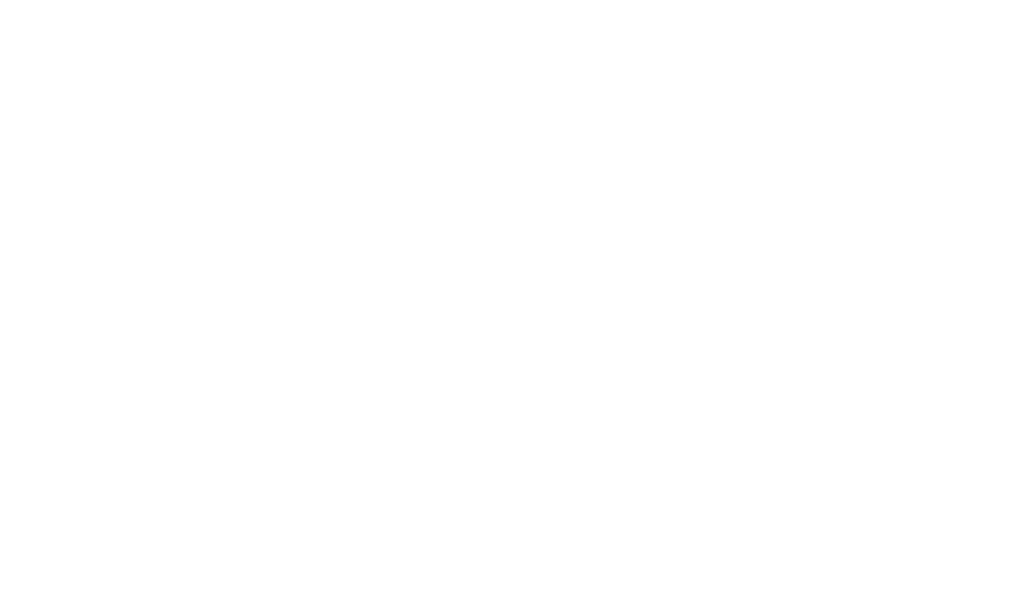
# Model space of a CAD drawing. Header units: millimetres. Extents: x -48448 to 452754, y -13941 to 17062.
# Tile 274 of 458: x 23327 to 31871, y -6809 to -1891. Entities that reach past the tile are written whole.
import ezdxf

# ---------------------------------------------------------------- set-up
doc = ezdxf.new("R2010")
doc.units = ezdxf.units.MM
doc.layers.add('Beschriftung', color=7, linetype='Continuous')
doc.layers.add('Detail Rohrdurchführung', color=7, linetype='Continuous')
doc.styles.add('LBB3.5M1000', font='isocp.shx', dxfattribs={"height": 3.5})

msp = doc.modelspace()

# ---------------------------------------------------------------- texts
at = {"layer": 'Beschriftung', "insert": (-11905.86, -2292.415), "char_height": 80, "width": 1397.41521, "attachment_point": 1, "style": 'LBB3.5M1000'}
msp.add_mtext('\\pi398.76;{\\fArial|b0|i0|c0|p34;ENTRANCE\\P\\pi444.16;\\fArial|b0|i1|c0|p34;EINGANG}', dxfattribs=at)
at = {"layer": 'Beschriftung', "insert": (-8854.021, -4143.164), "char_height": 150, "width": 1682.94636, "attachment_point": 1, "style": 'LBB3.5M1000', "bg_fill": 2}
msp.add_mtext('\\pi387.94;{\\fArial|b1|i0|c0|p34;SECTION\\L\\P\\pi383.65;\\fArial|b1|i1|c0|p34;\\lSCHNITT}', dxfattribs=at)
at = {"layer": 'Beschriftung', "color": 0, "insert": (18358.627, -5939.144), "char_height": 200, "width": 3804.63834, "attachment_point": 1, "style": 'LBB3.5M1000'}
msp.add_mtext('\\pi285.13;{\\fArial|b0|i0|c0|p34;LEAKAGE CONTROL PIT\\P\\pi101.57;\\fArial|b0|i1|c0|p34;LECKKONTROLLSCHACHT}', dxfattribs=at)

# ---------------------------------------------------------------- next in the draw order: texts
at = {"layer": 'Detail Rohrdurchführung', "insert": (-4256.999, -2212.156), "char_height": 150, "width": 3525.83214, "attachment_point": 1, "style": 'LBB3.5M1000', "bg_fill": 2}
msp.add_mtext('\\pi352.65;{\\fArial|b1|i0|c0|p34;DETAIL PIPE PENETRATION\\P\\pi148.57;\\fArial|b1|i1|c0|p34;DETAIL ROHRDURCHFÜHRUNG}', dxfattribs=at)

# ---------------------------------------------------------------- next in the draw order: texts
at = {"layer": 'Beschriftung', "insert": (-9487.418, -1966.453), "char_height": 150, "width": 1682.94636, "attachment_point": 1, "style": 'LBB3.5M1000', "bg_fill": 2}
msp.add_mtext('\\pi179.16;{\\fArial|b1|i0|c0|p34;FILLING PIPE\\L\\P\\pi267.41;\\fArial|b1|i1|c0|p34;\\lFÜLLROHR}', dxfattribs=at)

doc.saveas('drawing.dxf')
